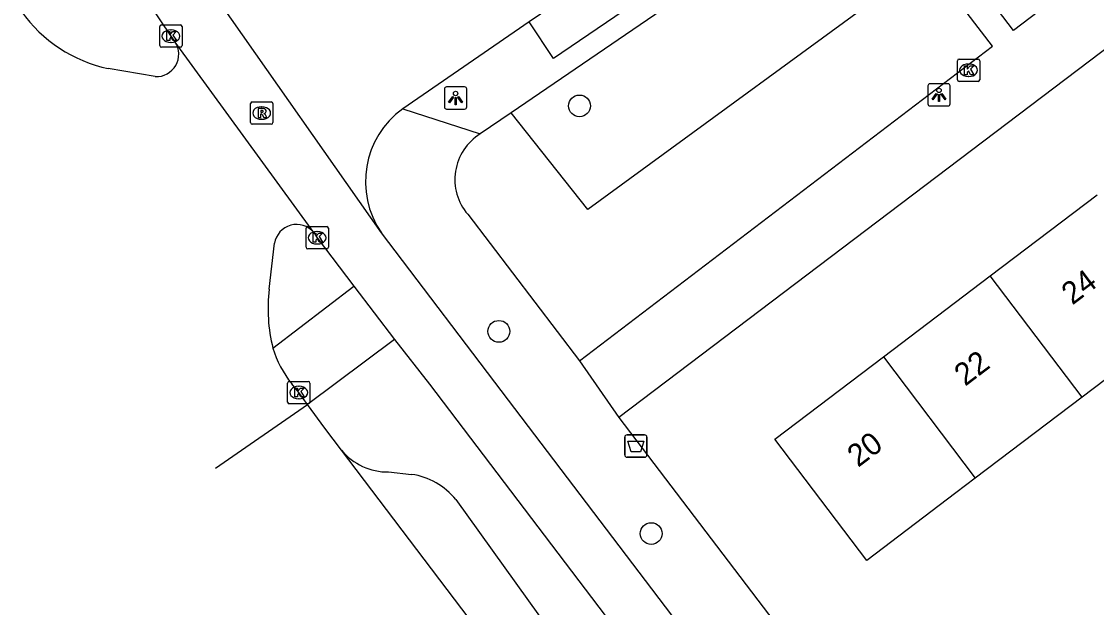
# Model space of a CAD drawing. Extents: x 160037 to 160839, y 385326 to 386441.
# Drawn here: x 160166.76 to 160214.94, y 385893.36 to 385919.63 of the extents above; entities that cross this region are included whole.
import ezdxf

# ---------------------------------------------------------------- set-up
doc = ezdxf.new("R2010")
doc.units = 0
for name, color, linetype in [('IMGEO_Afvalbak', 7, 'Continuous'), ('IMGEO_Boom', 7, 'Continuous'), ('IMGEO_Fietspad_gesloten', 7, 'Continuous'), ('IMGEO_Groenvoorziening', 7, 'Continuous'), ('IMGEO_Kolk', 7, 'Continuous'), ('IMGEO_Lichtpunt', 7, 'Continuous'), ('IMGEO_Pand', 7, 'Continuous'), ('IMGEO_Pand_nummerreeks', 7, 'Continuous'), ('IMGEO_Parkeervlak_open', 7, 'Continuous'), ('IMGEO_Rijbaan_lokaal_gesloten', 7, 'Continuous'), ('IMGEO_Rijbaan_lokaal_open', 7, 'Continuous'), ('IMGEO_Rioolput', 7, 'Continuous'), ('IMGEO_Voetpad_open', 7, 'Continuous')]:
    doc.layers.add(name, color=color, linetype=linetype)

msp = doc.modelspace()

# ---------------------------------------------------------------- linework, layer by layer
at = {"layer": 'IMGEO_Afvalbak'}
for p, q in [((160193.798, 385900.202), (160193.798, 385901.002)), ((160193.798, 385901.002), (160193.798, 385900.202)), ((160193.898, 385901.102), (160194.688, 385901.102)), ((160194.688, 385901.102), (160193.898, 385901.102)), ((160194.788, 385901.002), (160194.788, 385900.202)), ((160194.788, 385900.202), (160194.788, 385901.002)), ((160194.688, 385900.102), (160193.898, 385900.102)), ((160193.898, 385900.102), (160194.688, 385900.102))]:
    msp.add_line(p, q, dxfattribs=at)
msp.add_lwpolyline([(160193.941, 385900.816), (160194.645, 385900.816), (160194.496, 385900.346), (160194.09, 385900.346), (160193.941, 385900.816)], dxfattribs=at)
for centre, start, end in [((160193.898, 385901.002), 90, 180), ((160193.898, 385901.002), 90, 180), ((160194.688, 385901.002), 0, 90), ((160194.688, 385901.002), 360, 90), ((160193.898, 385900.202), 180, 270), ((160193.898, 385900.202), 180, 270), ((160194.688, 385900.202), 270, 0), ((160194.688, 385900.202), 270, 0)]:
    msp.add_arc(centre, 0.1, start, end, dxfattribs=at)
at = {"layer": 'IMGEO_Boom'}
for centre in [(160191.769, 385915.845), (160188.155, 385905.741), (160194.982, 385896.678)]:
    msp.add_circle(centre, 0.489, dxfattribs=at)
at = {"layer": 'IMGEO_Fietspad_gesloten'}
for points in [[(160170.873, 385922.818), (160173.459, 385918.973), (160173.651, 385918.707)], [(160179.858, 385910.174), (160180.013, 385909.936), (160181.649, 385907.763)], [(160200.44, 385887.061), (160200.303, 385887.241), (160188.588, 385902.659), (160182.89, 385910.161)], [(160181.649, 385907.763), (160183.472, 385905.375)], [(160183.472, 385905.375), (160185.042, 385903.37), (160203.856, 385878.606)]]:
    msp.add_lwpolyline(points, dxfattribs=at)
at = {"layer": 'IMGEO_Groenvoorziening'}
msp.add_lwpolyline([(160207.36, 385922.327), (160192.142, 385911.205), (160188.71, 385915.54)], dxfattribs=at)
at = {"layer": 'IMGEO_Kolk'}
for p, q in [((160172.958, 385918.547), (160172.958, 385919.399)), ((160173.033, 385919.473), (160173.885, 385919.473)), ((160173.959, 385919.399), (160173.959, 385918.547)), ((160173.446, 385919.253), (160173.471, 385919.253)), ((160173.885, 385918.473), (160173.033, 385918.473)), ((160173.469, 385918.693), (160173.444, 385918.693)), ((160208.702, 385917.017), (160208.702, 385917.869)), ((160208.777, 385917.943), (160209.629, 385917.943)), ((160209.703, 385917.869), (160209.703, 385917.017)), ((160209.19, 385917.723), (160209.215, 385917.723)), ((160209.629, 385916.943), (160208.777, 385916.943)), ((160209.213, 385917.163), (160209.188, 385917.163)), ((160179.512, 385909.51), (160179.512, 385910.362)), ((160179.587, 385910.436), (160180.439, 385910.436)), ((160180, 385910.216), (160180.025, 385910.216)), ((160180.513, 385910.362), (160180.513, 385909.51)), ((160180.439, 385909.436), (160179.587, 385909.436)), ((160180.023, 385909.656), (160179.998, 385909.656)), ((160178.688, 385902.574), (160178.688, 385903.426)), ((160178.763, 385903.5), (160179.615, 385903.5)), ((160179.689, 385903.426), (160179.689, 385902.574)), ((160179.176, 385903.28), (160179.201, 385903.28)), ((160179.615, 385902.5), (160178.763, 385902.5)), ((160179.199, 385902.72), (160179.174, 385902.72))]:
    msp.add_line(p, q, dxfattribs=at)
for points in [[(160172.958, 385918.547), (160172.958, 385919.399)], [(160173.033, 385919.473), (160173.885, 385919.473)], [(160173.959, 385919.399), (160173.959, 385918.547)], [(160173.279, 385919.173), (160173.402, 385919.173), (160173.402, 385919.022), (160173.532, 385919.173), (160173.696, 385919.173), (160173.55, 385919.022), (160173.703, 385918.773), (160173.551, 385918.773), (160173.466, 385918.937), (160173.402, 385918.87), (160173.402, 385918.773), (160173.279, 385918.773), (160173.279, 385919.173)], [(160173.885, 385918.473), (160173.033, 385918.473)], [(160208.702, 385917.017), (160208.702, 385917.869)], [(160208.777, 385917.943), (160209.629, 385917.943)], [(160209.703, 385917.869), (160209.703, 385917.017)], [(160209.023, 385917.643), (160209.146, 385917.643), (160209.146, 385917.492), (160209.276, 385917.643), (160209.44, 385917.643), (160209.294, 385917.492), (160209.447, 385917.243), (160209.295, 385917.243), (160209.21, 385917.407), (160209.146, 385917.34), (160209.146, 385917.243), (160209.023, 385917.243), (160209.023, 385917.643)], [(160209.629, 385916.943), (160208.777, 385916.943)], [(160179.512, 385909.51), (160179.512, 385910.362)], [(160179.587, 385910.436), (160180.439, 385910.436)], [(160180.513, 385910.362), (160180.513, 385909.51)], [(160179.833, 385910.136), (160179.956, 385910.136), (160179.956, 385909.985), (160180.086, 385910.136), (160180.25, 385910.136), (160180.104, 385909.985), (160180.257, 385909.736), (160180.105, 385909.736), (160180.02, 385909.9), (160179.956, 385909.833), (160179.956, 385909.736), (160179.833, 385909.736), (160179.833, 385910.136)], [(160180.439, 385909.436), (160179.587, 385909.436)], [(160178.688, 385902.574), (160178.688, 385903.426)], [(160178.763, 385903.5), (160179.615, 385903.5)], [(160179.689, 385903.426), (160179.689, 385902.574)], [(160179.009, 385903.2), (160179.132, 385903.2), (160179.132, 385903.049), (160179.262, 385903.2), (160179.426, 385903.2), (160179.28, 385903.049), (160179.433, 385902.8), (160179.281, 385902.8), (160179.196, 385902.964), (160179.132, 385902.897), (160179.132, 385902.8), (160179.009, 385902.8), (160179.009, 385903.2)], [(160179.615, 385902.5), (160178.763, 385902.5)]]:
    msp.add_lwpolyline(points, dxfattribs=at)
for centre, start, end in [((160173.035, 385919.397), 91.552, 178.448), ((160173.035, 385919.397), 91.552, 178.448), ((160173.883, 385919.397), 1.552, 88.448), ((160173.883, 385919.397), 1.552, 88.448), ((160173.035, 385918.549), 181.552, 268.448), ((160173.035, 385918.549), 181.552, 268.448), ((160173.883, 385918.549), 271.552, 358.448), ((160173.883, 385918.549), 271.552, 358.448), ((160208.779, 385917.867), 91.552, 178.448), ((160208.779, 385917.867), 91.552, 178.448), ((160209.627, 385917.867), 1.552, 88.448), ((160209.627, 385917.867), 1.552, 88.448), ((160208.779, 385917.019), 181.552, 268.448), ((160208.779, 385917.019), 181.552, 268.448), ((160209.627, 385917.019), 271.552, 358.448), ((160209.627, 385917.019), 271.552, 358.448), ((160179.589, 385910.36), 91.552, 178.448), ((160179.589, 385910.36), 91.552, 178.448), ((160180.437, 385910.36), 1.552, 88.448), ((160180.437, 385910.36), 1.552, 88.448), ((160179.589, 385909.512), 181.552, 268.448), ((160179.589, 385909.512), 181.552, 268.448), ((160180.437, 385909.512), 271.552, 358.448), ((160180.437, 385909.512), 271.552, 358.448), ((160178.765, 385903.424), 91.552, 178.448), ((160178.765, 385903.424), 91.552, 178.448), ((160179.613, 385903.424), 1.552, 88.448), ((160179.613, 385903.424), 1.552, 88.448), ((160178.765, 385902.576), 181.552, 268.448), ((160178.765, 385902.576), 181.552, 268.448), ((160179.613, 385902.576), 271.552, 358.448), ((160179.613, 385902.576), 271.552, 358.448)]:
    msp.add_arc(centre, 0.0765, start, end, dxfattribs=at)
for centre, major_axis, ratio, start_param, end_param in [((160173.445, 385918.973), (-0.387, 0.002), 0.722429, 4.712389, 7.853982), ((160173.47, 385918.973), (-0.39, 0.002), 0.717154, 1.570796, 4.712389), ((160209.189, 385917.443), (-0.387, 0.002), 0.722429, 4.712389, 7.853982), ((160209.214, 385917.443), (-0.39, 0.002), 0.717154, 1.570796, 4.712389), ((160179.999, 385909.936), (-0.387, 0.002), 0.722429, 4.712389, 7.853982), ((160180.024, 385909.936), (-0.39, 0.002), 0.717154, 1.570796, 4.712389), ((160179.175, 385903), (-0.387, 0.002), 0.722429, 4.712389, 7.853982), ((160179.2, 385903), (-0.39, 0.002), 0.717154, 1.570796, 4.712389)]:
    msp.add_ellipse(centre, major_axis=major_axis, ratio=ratio, start_param=start_param, end_param=end_param, dxfattribs=at)
at = {"layer": 'IMGEO_Lichtpunt'}
for p, q in [((160185.716, 385916.605), (160185.716, 385915.798)), ((160185.716, 385916.605), (160185.716, 385915.798)), ((160186.618, 385916.7), (160185.81, 385916.7)), ((160186.618, 385916.7), (160185.81, 385916.7)), ((160186.712, 385915.798), (160186.712, 385916.605)), ((160186.712, 385915.798), (160186.712, 385916.605)), ((160207.381, 385916.743), (160207.381, 385915.936)), ((160207.381, 385916.743), (160207.381, 385915.936)), ((160208.283, 385916.838), (160207.475, 385916.838)), ((160208.283, 385916.838), (160207.475, 385916.838)), ((160208.377, 385915.936), (160208.377, 385916.743)), ((160208.377, 385915.936), (160208.377, 385916.743)), ((160185.81, 385915.704), (160186.618, 385915.704)), ((160185.81, 385915.704), (160186.618, 385915.704)), ((160207.475, 385915.842), (160208.283, 385915.842)), ((160207.475, 385915.842), (160208.283, 385915.842))]:
    msp.add_line(p, q, dxfattribs=at)
for points in [[(160207.755, 385916.407), (160207.794, 385916.379), (160207.606, 385916.117), (160207.568, 385916.144), (160207.755, 385916.407)], [(160207.967, 385916.379), (160208.005, 385916.406), (160208.192, 385916.144), (160208.153, 385916.116), (160207.967, 385916.379)], [(160186.09, 385916.269), (160186.129, 385916.241), (160185.941, 385915.979), (160185.903, 385916.006), (160186.09, 385916.269)], [(160186.192, 385916.221), (160186.239, 385916.221), (160186.239, 385915.899), (160186.192, 385915.899), (160186.192, 385916.221)], [(160186.302, 385916.241), (160186.34, 385916.268), (160186.527, 385916.006), (160186.488, 385915.978), (160186.302, 385916.241)], [(160207.857, 385916.359), (160207.904, 385916.359), (160207.904, 385916.037), (160207.857, 385916.037), (160207.857, 385916.359)]]:
    msp.add_lwpolyline(points, dxfattribs=at)
for centre in [(160186.215, 385916.403), (160207.88, 385916.541)]:
    msp.add_circle(centre, 0.0994, dxfattribs=at)
for centre, start, end in [((160185.81, 385916.605), 90, 180), ((160185.81, 385916.605), 90, 180), ((160186.618, 385916.605), 0, 90), ((160186.618, 385916.605), 0, 90), ((160207.475, 385916.743), 90, 180), ((160207.475, 385916.743), 90, 180), ((160208.283, 385916.743), 0, 90), ((160208.283, 385916.743), 0, 90), ((160207.475, 385915.936), 180, 270), ((160207.475, 385915.936), 180, 270), ((160208.283, 385915.936), 270, 0), ((160208.283, 385915.936), 270, 360), ((160185.81, 385915.798), 180, 270), ((160185.81, 385915.798), 180, 270), ((160186.618, 385915.798), 270, 0), ((160186.618, 385915.798), 270, 360)]:
    msp.add_arc(centre, 0.0946, start, end, dxfattribs=at)
at = {"layer": 'IMGEO_Pand'}
for points in [[(160210.179, 385908.225), (160214.968, 385911.855)], [(160205.389, 385904.594), (160210.179, 385908.225)], [(160214.297, 385902.793), (160210.179, 385908.225)], [(160219.086, 385906.422), (160214.297, 385902.793)], [(160209.507, 385899.162), (160208.632, 385898.499), (160204.647, 385895.478), (160200.529, 385900.911), (160205.389, 385904.594)], [(160205.389, 385904.594), (160209.507, 385899.162)], [(160214.297, 385902.793), (160209.507, 385899.162)]]:
    msp.add_lwpolyline(points, dxfattribs=at)
at = {"layer": 'IMGEO_Parkeervlak_open'}
for points in [[(160183.214, 385899.438), (160184.243, 385899.333)], [(160186.226, 385898.2), (160191.607, 385890.704), (160201.913, 385877.075)]]:
    msp.add_lwpolyline(points, dxfattribs=at)
for centre, radius, start, end in [((160183.193, 385902.16), 2.722, 219.8437, 270.4409), ((160183.765, 385896.195), 3.174, 39.1719, 81.3446)]:
    msp.add_arc(centre, radius, start, end, dxfattribs=at)
at = {"layer": 'IMGEO_Rijbaan_lokaal_gesloten'}
for points in [[(160179.858, 385910.174), (160173.651, 385918.707)], [(160172.757, 385917.159), (160170.649, 385917.516)], [(160177.86, 385907.633), (160178.1, 385909.692)], [(160179.584, 385902.465), (160179.189, 385903), (160178.872, 385903.395)], [(160175.453, 385899.617), (160179.584, 385902.465)], [(160181.103, 385900.416), (160180.357, 385901.406), (160179.584, 385902.465)], [(160208.116, 385864.799), (160181.103, 385900.416)]]:
    msp.add_lwpolyline(points, dxfattribs=at)
for centre, radius, start, end in [((160172.012, 385923.814), 6.444, 215.4485, 257.7927), ((160172.805, 385918.163), 1.005, 267.2441, 32.7414), ((160179.09, 385909.529), 1.003, 40.0406, 170.6241), ((160185.178, 385906.771), 7.369, 173.2843, 193.9576), ((160182.495, 385906.332), 4.664, 196.6751, 219.0338)]:
    msp.add_arc(centre, radius, start, end, dxfattribs=at)
at = {"layer": 'IMGEO_Rijbaan_lokaal_open'}
for points in [[(160254.236, 385963.684), (160252.565, 385962.543), (160238.132, 385952.722), (160222.853, 385942.336), (160210.086, 385933.612), (160194.822, 385923.214), (160189.51, 385919.608)], [(160182.89, 385910.161), (160175.681, 385920.428)], [(160189.51, 385919.608), (160183.845, 385915.715)]]:
    msp.add_lwpolyline(points, dxfattribs=at)
msp.add_arc((160186.208, 385912.45), 4.031, 125.8938, 214.5932, dxfattribs=at)
at = {"layer": 'IMGEO_Rioolput'}
for p, q in [((160177.026, 385915.098), (160177.026, 385915.95)), ((160177.101, 385916.024), (160177.953, 385916.024)), ((160178.027, 385915.95), (160178.027, 385915.098)), ((160177.514, 385915.804), (160177.539, 385915.804)), ((160177.953, 385915.024), (160177.101, 385915.024)), ((160177.537, 385915.244), (160177.512, 385915.244))]:
    msp.add_line(p, q, dxfattribs=at)
for points in [[(160177.026, 385915.098), (160177.026, 385915.95)], [(160177.101, 385916.024), (160177.953, 385916.024)], [(160178.027, 385915.95), (160178.027, 385915.098)], [(160177.615, 385915.722), (160177.363, 385915.724), (160177.363, 385915.324)], [(160177.363, 385915.324), (160177.487, 385915.324), (160177.487, 385915.486), (160177.498, 385915.486)], [(160177.541, 385915.643), (160177.487, 385915.643), (160177.487, 385915.562)], [(160177.487, 385915.562), (160177.539, 385915.562)], [(160177.545, 385915.457), (160177.616, 385915.324), (160177.756, 385915.324), (160177.691, 385915.45)], [(160177.953, 385915.024), (160177.101, 385915.024)]]:
    msp.add_lwpolyline(points, dxfattribs=at)
for centre, radius, start, end in [((160177.103, 385915.948), 0.0765, 91.552, 178.448), ((160177.103, 385915.948), 0.0765, 91.552, 178.448), ((160177.951, 385915.948), 0.0765, 1.552, 88.448), ((160177.951, 385915.948), 0.0765, 1.552, 88.448), ((160177.497, 385915.433), 0.0533, 26.0293, 88.6989), ((160177.523, 385915.751), 0.19, 274.7715, 282.9687), ((160177.547, 385915.547), 0.0964, 77.0061, 93.1865), ((160177.561, 385915.604), 0.0378, 276.6634, 79.6772), ((160177.614, 385915.612), 0.109, 350.3612, 89.416), ((160177.612, 385915.612), 0.112, 277.5842, 350.9817), ((160177.596, 385915.397), 0.108, 29.5134, 73.7905), ((160177.103, 385915.1), 0.0765, 181.552, 268.448), ((160177.103, 385915.1), 0.0765, 181.552, 268.448), ((160177.951, 385915.1), 0.0765, 271.552, 358.448), ((160177.951, 385915.1), 0.0765, 271.552, 358.448)]:
    msp.add_arc(centre, radius, start, end, dxfattribs=at)
for centre, major_axis, ratio, start_param, end_param in [((160177.513, 385915.524), (-0.387, 0.002), 0.722429, 4.712389, 7.853982), ((160177.538, 385915.524), (-0.39, 0.002), 0.717154, 1.570796, 4.712389)]:
    msp.add_ellipse(centre, major_axis=major_axis, ratio=ratio, start_param=start_param, end_param=end_param, dxfattribs=at)
at = {"layer": 'IMGEO_Voetpad_open'}
for points in [[(160254.236, 385963.684), (160255.35, 385962.044), (160211.427, 385932.129), (160190.607, 385917.966), (160189.51, 385919.608)], [(160259.939, 385952.187), (160193.53, 385901.886)], [(160225.794, 385936.069), (160228.569, 385932.436), (160211.216, 385919.226), (160208.311, 385923.062)], [(160207.36, 385922.327), (160204.553, 385925.977), (160203.991, 385925.611), (160203.799, 385925.846), (160188.71, 385915.54)], [(160191.771, 385904.42), (160210.283, 385918.527), (160207.36, 385922.327)], [(160183.845, 385915.715), (160187.317, 385914.588)], [(160188.71, 385915.54), (160187.317, 385914.588)], [(160186.757, 385910.988), (160191.771, 385904.42)], [(160178.027, 385904.994), (160181.649, 385907.763)], [(160183.472, 385905.375), (160179.584, 385902.465)], [(160191.771, 385904.42), (160193.53, 385901.886)], [(160193.53, 385901.886), (160208.275, 385882.5)]]:
    msp.add_lwpolyline(points, dxfattribs=at)
msp.add_arc((160188.587, 385912.547), 2.404, 121.8815, 220.4349, dxfattribs=at)

# ---------------------------------------------------------------- texts
at = {"layer": 'IMGEO_Pand_nummerreeks'}
for s, p in [('24', (160213.855, 385906.895)), ('22', (160209.05, 385903.255)), ('20', (160204.254, 385899.619))]:
    msp.add_text(s, height=1, rotation=37.16, dxfattribs=at).set_placement(p)

doc.saveas('drawing.dxf')
